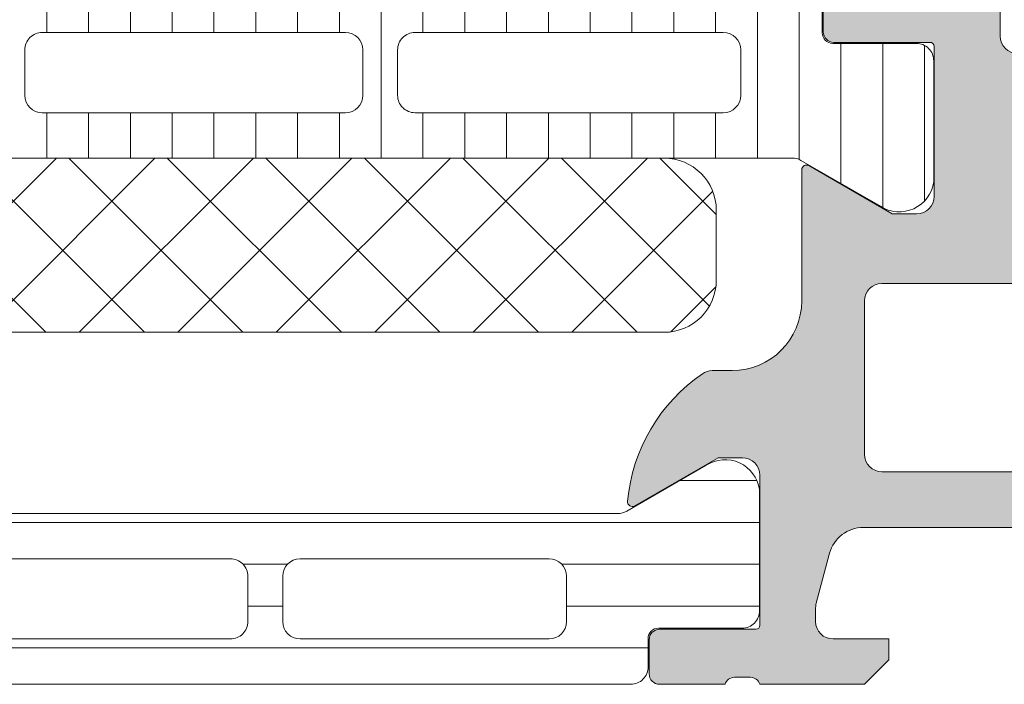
# Model space of a CAD drawing. Header units: millimetres. Extents: x 213386 to 506888, y 183055 to 450952.
# Tile 828 of 1056: x 399566 to 399594, y 324848 to 324867. Entities that reach past the tile are written whole.
import ezdxf

# ---------------------------------------------------------------- set-up
doc = ezdxf.new("R2010")
doc.units = ezdxf.units.MM
doc.layers.add('FASÁDA DETAILNÍ', color=255, linetype='Continuous', lineweight=0)
doc.layers.add('NOVA', color=255, linetype='Continuous', lineweight=0)

# ---------------------------------------------------------------- blocks, each defined once
blk = doc.blocks.new('A$C69D17D4D')
at = {"layer": 'FASÁDA DETAILNÍ'}
h = blk.add_hatch(color=256, dxfattribs=at)
edge = h.paths.add_edge_path()
edge.add_arc((1643.31799277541, 7164.499863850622), 0.500067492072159, 0.007732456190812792, 89.99226754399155)
edge.add_line((1643.318060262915, 7164.999931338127), (1639.318060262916, 7164.999931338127))
edge.add_arc((1639.318127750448, 7164.499863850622), 0.5000674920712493, 90.00773245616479, 179.9922675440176)
edge.add_line((1638.818060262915, 7164.499931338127), (1638.818060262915, 7163.199882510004))
edge.add_arc((1639.318097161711, 7163.199919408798), 0.5000369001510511, 180.0042279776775, 269.9957720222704)
edge.add_line((1639.318060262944, 7162.699882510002), (1639.818060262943, 7162.699882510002))
edge.add_line((1639.818060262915, 7162.699882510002), (1639.818060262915, 7163.699882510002))
edge.add_line((1639.818060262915, 7163.699882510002), (1641.318060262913, 7163.699882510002))
edge.add_arc((1641.318097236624, 7162.699919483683), 0.9999630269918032, -0.0021185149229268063, 90.00211851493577, ccw=False)
edge.add_line((1642.318060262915, 7162.699882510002), (1642.318060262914, 7158.699882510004))
edge.add_arc((1641.317983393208, 7158.699959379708), 1.000076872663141, 270.00440397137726, 359.99559602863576, ccw=False)
edge.add_line((1641.318060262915, 7157.699882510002), (1639.818060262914, 7157.699882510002))
edge.add_line((1639.818060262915, 7157.699882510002), (1639.818060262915, 7158.699882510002))
edge.add_line((1639.818060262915, 7158.699882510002), (1639.318060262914, 7158.699882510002))
edge.add_arc((1639.318002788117, 7158.199939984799), 0.499942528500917, 89.99341311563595, 180.0065868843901)
edge.add_line((1638.818060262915, 7158.199882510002), (1638.818060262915, 7155.399894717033))
edge.add_arc((1639.318060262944, 7155.399894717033), 0.5000000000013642, 179.9999999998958, 269.9999999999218)
edge.add_line((1639.318060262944, 7154.899894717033), (1639.518060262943, 7154.899894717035))
edge.add_arc((1639.518060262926, 7155.399894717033), 0.5, 270, 360)
edge.add_line((1640.018060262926, 7155.399894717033), (1640.018060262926, 7155.899894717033))
edge.add_arc((1640.518095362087, 7155.899859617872), 0.5000351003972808, 90.00402178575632, 179.9959782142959, ccw=False)
edge.add_line((1640.518060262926, 7156.399894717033), (1641.318063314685, 7156.399894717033))
edge.add_arc((1641.318046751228, 7155.899878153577), 0.5000165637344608, 0.0018979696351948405, 89.99810203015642, ccw=False)
edge.add_line((1641.818063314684, 7155.899894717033), (1641.818063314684, 7124.599900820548))
edge.add_line((1641.818063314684, 7124.599900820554), (1641.385666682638, 7118.56144319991))
edge.add_arc((1640.386446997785, 7118.599899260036), 0.9999594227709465, 270.00000000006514, 357.79599713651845, ccw=False)
edge.add_line((1640.386446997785, 7117.599939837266), (1633.71799478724, 7117.599939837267))
edge.add_arc((1633.717994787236, 7118.099939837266), 0.500000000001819, 180.0000000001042, 269.99999999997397, ccw=False)
edge.add_line((1633.217994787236, 7118.099939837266), (1633.217994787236, 7118.999939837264))
edge.add_arc((1632.717994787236, 7118.99993983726), 0.5000000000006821, 359.9999999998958, 449.9999999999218)
edge.add_line((1632.717994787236, 7119.499939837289), (1631.317993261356, 7119.499939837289))
edge.add_arc((1631.050472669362, 7119.57877628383), 0.2788950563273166, 268.8354106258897, 343.5801235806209, ccw=False)
edge.add_line((1631.044804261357, 7119.29993883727), (1630.591210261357, 7119.29993883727))
edge.add_arc((1630.585549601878, 7119.578806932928), 0.2789255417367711, 196.4245945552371, 271.1628700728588, ccw=False)
edge.add_line((1630.318006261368, 7119.499939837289), (1628.43799526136, 7119.499939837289))
edge.add_arc((1628.437995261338, 7119.199939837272), 0.2999999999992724, 90, 180.0000000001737)
edge.add_line((1628.13799526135, 7119.199939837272), (1628.13799526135, 7118.219965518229))
edge.add_arc((1628.437995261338, 7118.219965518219), 0.3000000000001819, 180, 269.9999999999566)
edge.add_line((1628.437995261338, 7117.919965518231), (1631.197993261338, 7117.919965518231))
edge.add_arc((1631.197993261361, 7117.799965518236), 0.1200000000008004, 0, 89.99999999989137, ccw=False)
edge.add_line((1631.317993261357, 7117.799965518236), (1631.317993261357, 7113.499939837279))
edge.add_arc((1630.817993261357, 7113.499939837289), 0.5, -90, 0, ccw=False)
edge.add_line((1630.817993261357, 7112.999939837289), (1630.117993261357, 7112.99993983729))
edge.add_line((1630.117993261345, 7112.999939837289), (1627.725172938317, 7114.381435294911))
edge.add_arc((1627.656113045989, 7114.261820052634), 0.1381197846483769, 60.00000000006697, 180)
edge.add_line((1627.517993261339, 7114.261820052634), (1627.51799326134, 7110.499939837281))
edge.add_arc((1625.517993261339, 7110.499939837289), 1.999999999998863, 269.99999999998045, 359.99999999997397, ccw=False)
edge.add_line((1625.517993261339, 7108.499939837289), (1624.94999787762, 7108.499939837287))
edge.add_arc((1624.949997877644, 7107.99993983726), 0.5000000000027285, 90.00000000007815, 124.479071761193)
edge.add_arc((1627.497471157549, 7104.290441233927), 4.999999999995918, 124.4790717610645, 174.6507719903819)
edge.add_arc((1622.656119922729, 7104.738059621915), 0.1381197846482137, 172.297562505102, 299.9999999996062)
edge.add_line((1622.725179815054, 7104.618444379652), (1625.118000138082, 7105.999939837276))
edge.add_line((1625.118000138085, 7105.999939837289), (1625.818000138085, 7105.999939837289))
edge.add_arc((1625.818000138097, 7105.499939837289), 0.5, 0, 90, ccw=False)
edge.add_line((1626.318000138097, 7105.499939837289), (1626.318000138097, 7101.199914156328))
edge.add_arc((1626.198000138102, 7101.199914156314), 0.1199999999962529, -90, 0, ccw=False)
edge.add_line((1626.198000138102, 7101.079914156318), (1623.438002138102, 7101.079914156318))
edge.add_arc((1623.438002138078, 7100.77991415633), 0.3000000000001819, 90.00000000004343, 180)
edge.add_line((1623.13800213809, 7100.77991415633), (1623.13800213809, 7099.799939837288))
edge.add_arc((1623.438002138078, 7099.799939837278), 0.3000000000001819, 179.9999999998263, 269.9999999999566)
edge.add_line((1623.438002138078, 7099.499939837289), (1625.318013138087, 7099.499939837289))
edge.add_arc((1625.585556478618, 7099.421072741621), 0.2789255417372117, 88.83712992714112, 163.5754054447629, ccw=False)
edge.add_line((1625.591217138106, 7099.699940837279), (1626.044811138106, 7099.699940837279))
edge.add_arc((1626.050479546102, 7099.42110339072), 0.2788950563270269, 16.419876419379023, 91.16458937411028, ccw=False)
edge.add_line((1626.318000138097, 7099.499939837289), (1629.318058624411, 7099.499939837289))
edge.add_line((1629.318058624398, 7099.499939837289), (1630.018161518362, 7100.200012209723))
edge.add_line((1630.018161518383, 7100.200012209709), (1630.018161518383, 7100.800018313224))
edge.add_line((1630.018161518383, 7100.800018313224), (1628.418155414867, 7100.800018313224))
edge.add_arc((1628.418164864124, 7101.300027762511), 0.5000094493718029, 180.0010827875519, 269.99891721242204, ccw=False)
edge.add_line((1627.918155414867, 7101.300018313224), (1627.918155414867, 7101.695446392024))
edge.add_arc((1628.418155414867, 7101.695446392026), 0.4999999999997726, 164.9999999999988, 180, ccw=False)
edge.add_line((1627.935192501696, 7101.824855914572), (1628.319401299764, 7103.258742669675))
edge.add_arc((1629.285327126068, 7102.999923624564), 1.000000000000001, 89.99999999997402, 165.0000000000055, ccw=False)
edge.add_line((1629.285327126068, 7103.999923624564), (1635.01814931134, 7103.999923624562))
edge.add_line((1635.018149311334, 7103.999923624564), (1635.018149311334, 7100.800018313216))
edge.add_line((1635.018149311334, 7100.800018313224), (1634.218161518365, 7100.800018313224))
edge.add_line((1634.218161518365, 7100.800018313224), (1634.218161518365, 7100.200012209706))
edge.add_line((1634.218161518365, 7100.200012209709), (1635.430594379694, 7099.500030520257))
edge.add_line((1635.430594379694, 7099.500030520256), (1636.518149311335, 7099.500030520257))
edge.add_line((1636.518149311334, 7099.500030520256), (1636.518149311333, 7114.499939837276))
edge.add_arc((1637.018149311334, 7114.499939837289), 0.5000000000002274, 90, 180, ccw=False)
edge.add_line((1637.018149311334, 7114.999939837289), (1642.818060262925, 7114.999939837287))
edge.add_arc((1642.818060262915, 7115.99993983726), 1, 269.999999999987, 360)
edge.add_line((1643.818060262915, 7115.99993983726), (1643.818060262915, 7164.499931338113))
edge = h.paths.add_edge_path(flags=16)
edge.add_line((1634.218161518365, 7105.59992362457), (1629.818161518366, 7105.59992362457))
edge.add_arc((1629.818161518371, 7106.09992362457), 0.5, 180, 270, ccw=False)
edge.add_line((1629.318161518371, 7106.09992362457), (1629.318161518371, 7110.49992362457))
edge.add_arc((1629.818161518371, 7110.499923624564), 0.5, 90, 180, ccw=False)
edge.add_line((1629.818161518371, 7110.999923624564), (1634.218161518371, 7110.999923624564))
edge.add_arc((1634.218161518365, 7110.499923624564), 0.5, 0, 90, ccw=False)
edge.add_line((1634.718161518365, 7110.499923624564), (1634.718161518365, 7106.099923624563))
edge.add_arc((1634.218161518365, 7106.09992362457), 0.5, -90, 0, ccw=False)
h = blk.add_hatch(dxfattribs=at)
h.set_pattern_fill('LINIE', color=256, scale=1.2, angle=90, style=0)
h.set_pattern_definition([(90, (19.28296211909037, -0.6246130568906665), (-1.2, 7.347638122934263e-17), [])])
edge = h.paths.add_edge_path()
edge.add_arc((1628.407976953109, 7118.190741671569), 0.2999999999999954, -179.99792470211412, -89.99792470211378, ccw=False)
edge.add_line((1628.107976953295, 7118.190730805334), (1628.107948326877, 7119.001062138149))
edge.add_arc((1627.607951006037, 7119.001046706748), 0.4999973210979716, 0.001768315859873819, 90.0023822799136)
edge.add_line((1627.607930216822, 7119.50104402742), (1626.766857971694, 7119.50236457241))
edge.add_arc((1626.766857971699, 7119.702364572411), 0.1999999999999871, -179.99999999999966, -89.99999999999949, ccw=False)
edge.add_line((1626.566857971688, 7119.702364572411), (1626.566857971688, 7123.8023645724))
edge.add_arc((1626.066857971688, 7123.802364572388), 0.5000000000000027, -5.216109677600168e-13, 89.99999999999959)
edge.add_line((1626.066857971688, 7124.302364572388), (1625.23610874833, 7124.302364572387))
edge.add_arc((1625.23610874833, 7123.302364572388), 0.9999999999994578, 90.00000000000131, 164.9999999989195)
edge.add_line((1624.270182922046, 7123.561183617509), (1624.066857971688, 7122.802364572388))
edge.add_line((1624.066857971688, 7122.802364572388), (1625.066857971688, 7122.802364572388))
edge.add_line((1625.066857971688, 7122.802364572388), (1625.066857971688, 7120.5023645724))
edge.add_arc((1624.062731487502, 7120.504073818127), 1.004127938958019, -89.76591227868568, -0.09753001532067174, ccw=False)
edge.add_line((1624.066833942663, 7119.499954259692), (1621.066955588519, 7119.499954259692))
edge.add_arc((1621.070983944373, 7120.504073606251), 1.004127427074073, 180.0975179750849, 269.77014032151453, ccw=False)
edge.add_line((1620.066857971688, 7120.5023645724), (1620.066857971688, 7122.802364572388))
edge.add_line((1620.066857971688, 7122.802364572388), (1621.066857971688, 7122.802364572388))
edge.add_line((1621.066857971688, 7122.802364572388), (1620.863533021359, 7123.561183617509))
edge.add_arc((1619.897607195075, 7123.302364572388), 1.000000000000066, 15.00000000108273, 89.99999999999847)
edge.add_line((1619.897607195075, 7124.302364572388), (1619.066857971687, 7124.302364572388))
edge.add_arc((1619.066857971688, 7123.802364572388), 0.4999999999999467, 89.99999999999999, 180)
edge.add_line((1618.566857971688, 7123.802364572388), (1618.566857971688, 7119.702364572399))
edge.add_arc((1618.362684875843, 7119.7040931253), 0.2041804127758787, -88.8441310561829, -0.4850610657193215, ccw=False)
edge.add_line((1618.366803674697, 7119.499954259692), (1592.525436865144, 7119.499931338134))
edge.add_arc((1592.525452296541, 7118.99993401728), 0.4999973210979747, 90.00176831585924, 180.002382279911)
edge.add_line((1592.025454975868, 7118.999913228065), (1592.025483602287, 7118.18958189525))
edge.add_arc((1591.725483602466, 7118.189571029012), 0.299999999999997, -89.9979247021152, 0.0020752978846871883, ccw=False)
edge.add_line((1591.725494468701, 7117.889571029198), (1589.325496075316, 7117.889816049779))
edge.add_arc((1589.325511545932, 7117.389820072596), 0.499995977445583, 90.00177281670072, 180.0023777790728)
edge.add_line((1588.825515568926, 7117.389799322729), (1588.82564221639, 7113.913257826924))
edge.add_arc((1589.81545513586, 7114.05560432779), 0.99999607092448, 188.1836833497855, 302.7290913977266)
edge.add_line((1590.356120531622, 7113.214371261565), (1592.639729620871, 7114.532923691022))
edge.add_arc((1592.88974527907, 7114.099920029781), 0.5000000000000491, 90.00213520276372, 120.00207189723, ccw=False)
edge.add_line((1592.889726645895, 7114.599920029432), (1627.243995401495, 7114.601006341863))
edge.add_arc((1627.244012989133, 7114.101006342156), 0.5000000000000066, 60.00207869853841, 90.00201539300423, ccw=False)
edge.add_line((1627.493997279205, 7114.53402811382), (1629.77770188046, 7113.215641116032))
edge.add_arc((1630.31830633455, 7114.056913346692), 0.9999960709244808, 237.2750591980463, 351.8204672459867)
edge.add_line((1631.308129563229, 7113.914638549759), (1631.308002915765, 7117.391180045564))
edge.add_arc((1630.808006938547, 7117.391164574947), 0.4999959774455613, 0.001772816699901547, 90.00237777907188)
edge.add_line((1630.80798618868, 7117.891160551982), (1628.407987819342, 7117.890741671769))
edge = h.paths.add_edge_path(flags=16)
edge.add_line((1604.216864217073, 7117.700466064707), (1604.216864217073, 7116.400471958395))
edge.add_arc((1603.716867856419, 7116.400468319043), 0.4999963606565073, -90.00041704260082, 0.00041704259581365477, ccw=False)
edge.add_line((1603.716864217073, 7115.90047195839), (1594.866870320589, 7115.90047195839))
edge.add_arc((1594.86686668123, 7116.400468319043), 0.4999963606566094, -180.000417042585, -89.99958295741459, ccw=False)
edge.add_line((1594.366870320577, 7116.40047195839), (1594.366870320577, 7117.700466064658))
edge.add_arc((1594.866870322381, 7117.700482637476), 0.5000000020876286, 90.00000020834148, 180.0018991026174, ccw=False)
edge.add_line((1594.866870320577, 7118.200482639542), (1603.716864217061, 7118.200482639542))
edge.add_arc((1603.716864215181, 7117.700482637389), 0.5000000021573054, -0.0018990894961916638, 89.99999978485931, ccw=False)
edge = h.paths.add_edge_path(flags=16)
edge.add_arc((1614.416870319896, 7117.700482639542), 0.4999999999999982, -2.2737367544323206e-13, 90.000000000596, ccw=False)
edge.add_line((1614.916870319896, 7117.700482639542), (1614.916870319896, 7116.40047195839))
edge.add_arc((1614.416870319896, 7116.40047195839), 0.4999999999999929, -90.00000000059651, -2.8421709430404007e-13, ccw=False)
edge.add_line((1614.416870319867, 7115.90047195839), (1605.716864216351, 7115.90047195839))
edge.add_arc((1605.716864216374, 7116.40047195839), 0.5000000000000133, 180.0000000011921, 269.99999999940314, ccw=False)
edge.add_line((1605.216864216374, 7116.40047195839), (1605.216864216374, 7117.700482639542))
edge.add_arc((1605.716864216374, 7117.700482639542), 0.5000000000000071, 90.0000000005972, 180.0000000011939, ccw=False)
edge.add_line((1605.716864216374, 7118.200482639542), (1614.41687031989, 7118.200482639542))
edge = h.paths.add_edge_path(flags=16)
edge.add_arc((1616.41686668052, 7116.400468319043), 0.4999963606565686, -180.00041704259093, -89.99958295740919, ccw=False)
edge.add_line((1615.916870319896, 7116.40047195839), (1615.916870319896, 7117.700466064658))
edge.add_arc((1616.4168703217, 7117.700482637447), 0.5000000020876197, 90.00000020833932, 180.0018991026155, ccw=False)
edge.add_line((1616.416870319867, 7118.200482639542), (1625.26687947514, 7118.200482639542))
edge.add_arc((1625.266879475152, 7117.700497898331), 0.4999847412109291, -6.252776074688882e-13, 90.00000000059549, ccw=False)
edge.add_line((1625.766864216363, 7117.700497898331), (1625.766864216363, 7116.400487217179))
edge.add_arc((1625.266848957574, 7116.400487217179), 0.5000152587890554, -90.00000000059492, 1.0800249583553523e-12, ccw=False)
edge.add_line((1625.266848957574, 7115.90047195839), (1616.416870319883, 7115.90047195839))
h = blk.add_hatch(dxfattribs=at)
h.set_pattern_fill('NETZ', color=256, scale=2, angle=45, style=0)
h.set_pattern_definition([(45, (1610.066983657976, 7114.599196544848), (-1.414213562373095, 1.414213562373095), []), (135, (1610.066983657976, 7114.599196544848), (-1.414213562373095, -1.414213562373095), [])])
h.paths.add_polyline_path([(1623.566983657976, 7109.599196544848, 0.4142135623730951), (1625.066983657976, 7111.099196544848), (1625.066983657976, 7113.099196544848, 0.4142135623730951), (1623.566983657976, 7114.599196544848), (1596.566983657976, 7114.599196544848, 0.4142135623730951), (1595.066983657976, 7113.099196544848), (1595.066983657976, 7111.099196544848, 0.4142135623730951), (1596.566983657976, 7109.599196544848)])
h = blk.add_hatch(dxfattribs=at)
h.set_pattern_fill('_USER', color=256, scale=1.2, angle=180, style=0, pattern_type=0)
h.set_pattern_definition([(180, (1626.318060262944, 7099.499931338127), (-1.469551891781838e-16, -1.2), [])])
edge = h.paths.add_edge_path()
edge.add_line((1622.493950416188, 7104.466943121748), (1624.777607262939, 7105.785412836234))
edge.add_arc((1625.318242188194, 7104.944160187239), 0.9999960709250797, 8.181608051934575, 122.72701609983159, ccw=False)
edge.add_line((1626.308060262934, 7105.086470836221), (1626.308060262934, 7101.609929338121))
edge.add_arc((1625.808064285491, 7101.609926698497), 0.4999959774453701, -90.00030248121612, 0.0003024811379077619, ccw=False)
edge.add_line((1625.808061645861, 7101.109930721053), (1623.408063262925, 7101.11026267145))
edge.add_arc((1623.408063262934, 7100.810262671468), 0.2999999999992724, 90.00000000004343, 180.0000000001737)
edge.add_line((1623.108063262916, 7100.810262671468), (1623.108063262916, 7099.999931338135))
edge.add_arc((1622.608065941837, 7099.999928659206), 0.4999973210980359, -90.00030698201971, 0.0003069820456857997, ccw=False)
edge.add_line((1622.608063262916, 7099.499931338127), (1592.525588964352, 7099.499931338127))
edge.add_arc((1592.525586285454, 7099.999928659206), 0.4999973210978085, 179.9996930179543, 270.00030698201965, ccw=False)
edge.add_line((1592.025588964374, 7099.999931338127), (1592.025588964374, 7100.81026267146))
edge.add_arc((1591.725588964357, 7100.810262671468), 0.2999999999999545, 359.9999999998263, 450)
edge.add_line((1591.725588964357, 7101.110262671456), (1589.32559058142, 7101.10993072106))
edge.add_arc((1589.325587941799, 7101.609926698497), 0.4999959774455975, 179.9996975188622, 270.000302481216, ccw=False)
edge.add_line((1588.825591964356, 7101.609929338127), (1588.825591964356, 7105.086470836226))
edge.add_arc((1589.815410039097, 7104.944160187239), 0.9999960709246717, 57.27298390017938, 171.8183919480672, ccw=False)
edge.add_line((1590.35604496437, 7105.785412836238), (1592.63970181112, 7104.466943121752))
edge.add_arc((1592.889701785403, 7104.899955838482), 0.5000000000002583, 240.0000034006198, 269.9999400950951)
edge.add_line((1592.88970126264, 7104.399955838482), (1622.243950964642, 7104.399955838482))
edge.add_arc((1622.243950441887, 7104.899955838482), 0.5000000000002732, 270.0000599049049, 299.9999965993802)
edge = h.paths.add_edge_path(flags=16)
edge.add_line((1601.917233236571, 7103.099945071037), (1594.767208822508, 7103.099929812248))
edge.add_arc((1594.76725238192, 7102.599886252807), 0.5000435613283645, 90.00499110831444, 179.9950088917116)
edge.add_line((1594.267208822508, 7102.599929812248), (1594.267208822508, 7101.299921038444))
edge.add_arc((1594.767221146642, 7101.299948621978), 0.5000123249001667, 180.0031607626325, 269.9985877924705)
edge.add_line((1594.767208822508, 7100.799936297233), (1601.917233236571, 7100.799936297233))
edge.add_arc((1601.917189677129, 7101.299979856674), 0.5000435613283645, 270.0049911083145, 359.9950088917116)
edge.add_line((1602.417233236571, 7101.299936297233), (1602.417233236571, 7102.599945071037))
edge.add_arc((1601.917189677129, 7102.599901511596), 0.5000435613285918, 0.00499110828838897, 89.99500889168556)
edge = h.paths.add_edge_path(flags=16)
edge.add_line((1620.267232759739, 7103.099945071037), (1613.117206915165, 7103.099945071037))
edge.add_arc((1613.117250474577, 7102.599901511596), 0.5000435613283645, 90.00499110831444, 179.9950088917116)
edge.add_line((1612.617206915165, 7102.599945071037), (1612.617206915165, 7101.299936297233))
edge.add_arc((1613.117250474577, 7101.299979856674), 0.5000435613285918, 180.0049911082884, 269.9950088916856)
edge.add_line((1613.117206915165, 7100.799936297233), (1620.267232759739, 7100.799936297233))
edge.add_arc((1620.267189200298, 7101.299979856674), 0.5000435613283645, 270.0049911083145, 359.9950088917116)
edge.add_line((1620.767232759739, 7101.299936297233), (1620.767232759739, 7102.599945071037))
edge.add_arc((1620.267189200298, 7102.599901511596), 0.5000435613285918, 0.00499110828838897, 89.99500889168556)
edge = h.paths.add_edge_path(flags=16)
edge.add_line((1611.117206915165, 7103.099945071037), (1603.917233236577, 7103.099945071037))
edge.add_arc((1603.917182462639, 7102.599995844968), 0.4999492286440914, 89.99418114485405, 180.0058188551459)
edge.add_line((1603.417233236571, 7102.599945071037), (1603.417233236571, 7101.299936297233))
edge.add_arc((1603.917182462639, 7101.299885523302), 0.4999492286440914, 179.9941811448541, 270.0058188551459)
edge.add_line((1603.917233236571, 7100.799936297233), (1611.117206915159, 7100.799936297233))
edge.add_arc((1611.117257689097, 7101.299885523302), 0.4999492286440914, 269.9941811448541, 360.005818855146)
edge.add_line((1611.617206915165, 7101.299936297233), (1611.617206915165, 7102.599945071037))
edge.add_arc((1611.117257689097, 7102.599995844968), 0.4999492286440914, 359.9941811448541, 450.0058188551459)
for p, q in [((1628.107976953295, 7118.190730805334), (1628.107948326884, 7119.001062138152)), ((1605.716864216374, 7118.200482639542), (1614.416870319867, 7118.200482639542)), ((1616.416870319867, 7118.200482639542), (1625.266879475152, 7118.200482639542)), ((1605.216864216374, 7116.40047195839), (1605.216864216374, 7117.700482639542)), ((1614.916870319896, 7117.700482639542), (1614.916870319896, 7116.40047195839)), ((1615.916870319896, 7116.40047195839), (1615.916870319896, 7117.700466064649)), ((1625.766864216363, 7117.700497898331), (1625.766864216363, 7116.400487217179)), ((1630.80798618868, 7117.891160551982), (1628.407987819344, 7117.890741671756)), ((1631.308129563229, 7113.914638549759), (1631.308002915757, 7117.391180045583)), ((1614.416870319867, 7115.90047195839), (1605.716864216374, 7115.90047195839)), ((1625.266848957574, 7115.90047195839), (1616.416870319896, 7115.90047195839)), ((1592.889726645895, 7114.599920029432), (1627.243995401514, 7114.601006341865)), ((1627.493997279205, 7114.53402811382), (1629.777701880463, 7113.215641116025))]:
    blk.add_line(p, q, dxfattribs=at)
for points in [[(1633.717994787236, 7117.599939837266, -0.4142135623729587), (1633.217994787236, 7118.099939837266), (1633.217994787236, 7118.99993983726, 0.4142135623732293)], [(1628.13799526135, 7119.199939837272), (1628.13799526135, 7118.219965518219, 0.414213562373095), (1628.437995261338, 7117.919965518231), (1631.197993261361, 7117.919965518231, -0.414213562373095), (1631.317993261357, 7117.799965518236), (1631.317993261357, 7113.499939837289, -0.414213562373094), (1630.817993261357, 7112.999939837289), (1630.117993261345, 7112.999939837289), (1627.725172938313, 7114.381435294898, 0.5773502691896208), (1627.517993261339, 7114.261820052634), (1627.517993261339, 7110.49993983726, -0.4142135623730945), (1625.517993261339, 7108.499939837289), (1624.949997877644, 7108.49993983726, 0.1515887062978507), (1624.666945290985, 7108.412106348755, 0.2224807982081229), (1622.519246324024, 7104.756571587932, 0.6230654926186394), (1622.725179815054, 7104.618444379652), (1625.118000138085, 7105.999939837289), (1625.818000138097, 7105.999939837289, -0.414213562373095), (1626.318000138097, 7105.499939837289), (1626.318000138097, 7101.199914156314, -0.414213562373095), (1626.198000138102, 7101.079914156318), (1623.438002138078, 7101.079914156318, 0.414213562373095), (1623.13800213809, 7100.77991415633), (1623.13800213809, 7099.799939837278, 0.414213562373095), (1623.438002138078, 7099.499939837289), (1625.318013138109, 7099.499939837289, -0.3381811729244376), (1625.591217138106, 7099.699940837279), (1626.044811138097, 7099.699940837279, -0.338212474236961), (1626.318000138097, 7099.499939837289), (1629.318058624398, 7099.499939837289), (1630.018161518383, 7100.200012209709), (1630.018161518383, 7100.800018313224), (1628.418155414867, 7100.800018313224, -0.4142024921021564), (1627.918155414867, 7101.300018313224), (1627.918155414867, 7101.695446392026, -0.06554346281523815), (1627.935192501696, 7101.824855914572), (1628.319401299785, 7103.258742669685, -0.339454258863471), (1629.285327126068, 7103.999923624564), (1635.018149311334, 7103.999923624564)]]:
    blk.add_lwpolyline(points, format="xyb", dxfattribs=at)
for points in [[(1596.566983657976, 7114.599196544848), (1623.566983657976, 7114.599196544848, -0.414213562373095), (1625.066983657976, 7113.099196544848), (1625.066983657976, 7111.099196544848, -0.414213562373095), (1623.566983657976, 7109.599196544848), (1596.566983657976, 7109.599196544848, -0.414213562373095), (1595.066983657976, 7111.099196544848), (1595.066983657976, 7113.099196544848, -0.414213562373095)], [(1634.218161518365, 7105.59992362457), (1629.818161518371, 7105.59992362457, -0.4142135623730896), (1629.318161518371, 7106.09992362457), (1629.318161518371, 7110.499923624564, -0.4142135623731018), (1629.818161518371, 7110.999923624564), (1634.218161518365, 7110.999923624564, -0.4142135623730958), (1634.718161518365, 7110.499923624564), (1634.718161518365, 7106.09992362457, -0.4142135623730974)], [(1622.493950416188, 7104.466943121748), (1624.77760726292, 7105.785412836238, -0.5460410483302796), (1626.308060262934, 7105.086470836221), (1626.308060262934, 7101.609929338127, -0.414216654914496), (1625.808061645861, 7101.109930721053), (1623.408063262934, 7101.110262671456, 0.414213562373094), (1623.108063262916, 7100.810262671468), (1623.108063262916, 7099.999931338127, -0.414216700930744), (1622.608063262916, 7099.499931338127), (1592.525588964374, 7099.499931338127, -0.414216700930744), (1592.025588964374, 7099.999931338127), (1592.025588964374, 7100.810262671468, 0.414213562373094), (1591.725588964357, 7101.110262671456), (1589.325590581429, 7101.109930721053, -0.4142166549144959), (1588.825591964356, 7101.609929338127), (1588.825591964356, 7105.086470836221, -0.5460410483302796), (1590.35604496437, 7105.785412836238), (1592.639701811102, 7104.466943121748, 0.1316522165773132), (1592.88970126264, 7104.399955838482), (1622.24395096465, 7104.399955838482, 0.1316522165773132)], [(1611.117206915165, 7103.099945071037), (1603.917233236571, 7103.099945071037, 0.4142730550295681), (1603.417233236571, 7102.599945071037), (1603.417233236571, 7101.299936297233, 0.4142730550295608), (1603.917233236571, 7100.799936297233), (1611.117206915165, 7100.799936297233, 0.4142730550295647), (1611.617206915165, 7101.299936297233), (1611.617206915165, 7102.599945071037, 0.414273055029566)], [(1620.267232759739, 7103.099945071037), (1613.117206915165, 7103.099945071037, 0.414162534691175), (1612.617206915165, 7102.599945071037), (1612.617206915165, 7101.299936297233, 0.4141625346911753), (1613.117206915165, 7100.799936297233), (1620.267232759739, 7100.799936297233, 0.4141625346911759), (1620.767232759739, 7101.299936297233), (1620.767232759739, 7102.599945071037, 0.4141625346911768)]]:
    blk.add_lwpolyline(points, format="xyb", close=True, dxfattribs=at)
for centre, radius, start, end in [((1605.716864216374, 7117.700482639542), 0.5000000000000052, 90, 180.0000000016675), ((1614.416870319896, 7117.700482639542), 0.4999999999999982, 0, 90), ((1616.4168703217, 7117.700482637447), 0.5000000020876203, 90.00000020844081, 180.0018991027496), ((1625.266879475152, 7117.700497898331), 0.4999847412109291, 0, 90), ((1628.407976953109, 7118.190741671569), 0.2999999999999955, 180.0020752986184, 270.0020752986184), ((1630.808006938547, 7117.391164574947), 0.4999959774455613, 0.00177281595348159, 90.00237777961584), ((1605.716864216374, 7116.40047195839), 0.5000000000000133, 180.0000000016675, 270), ((1614.416870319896, 7116.40047195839), 0.4999999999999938, 270, 0), ((1616.41686668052, 7116.400468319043), 0.4999963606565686, 179.9995829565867, 270.0004170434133), ((1625.266848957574, 7116.400487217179), 0.500015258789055, 270, 0), ((1627.244012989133, 7114.101006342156), 0.5000000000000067, 60.00207869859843, 90.00201539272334), ((1630.31830633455, 7114.056913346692), 0.999996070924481, 237.2750591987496, 351.8204672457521)]:
    blk.add_arc(centre, radius, start, end, dxfattribs=at)

msp = doc.modelspace()

# ---------------------------------------------------------------- block references
at = {"layer": 'NOVA', "ltscale": 300}
msp.add_blockref('A$C69D17D4D', (397960.6382589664, 317748.1544064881), dxfattribs=at)

doc.saveas('drawing.dxf')
